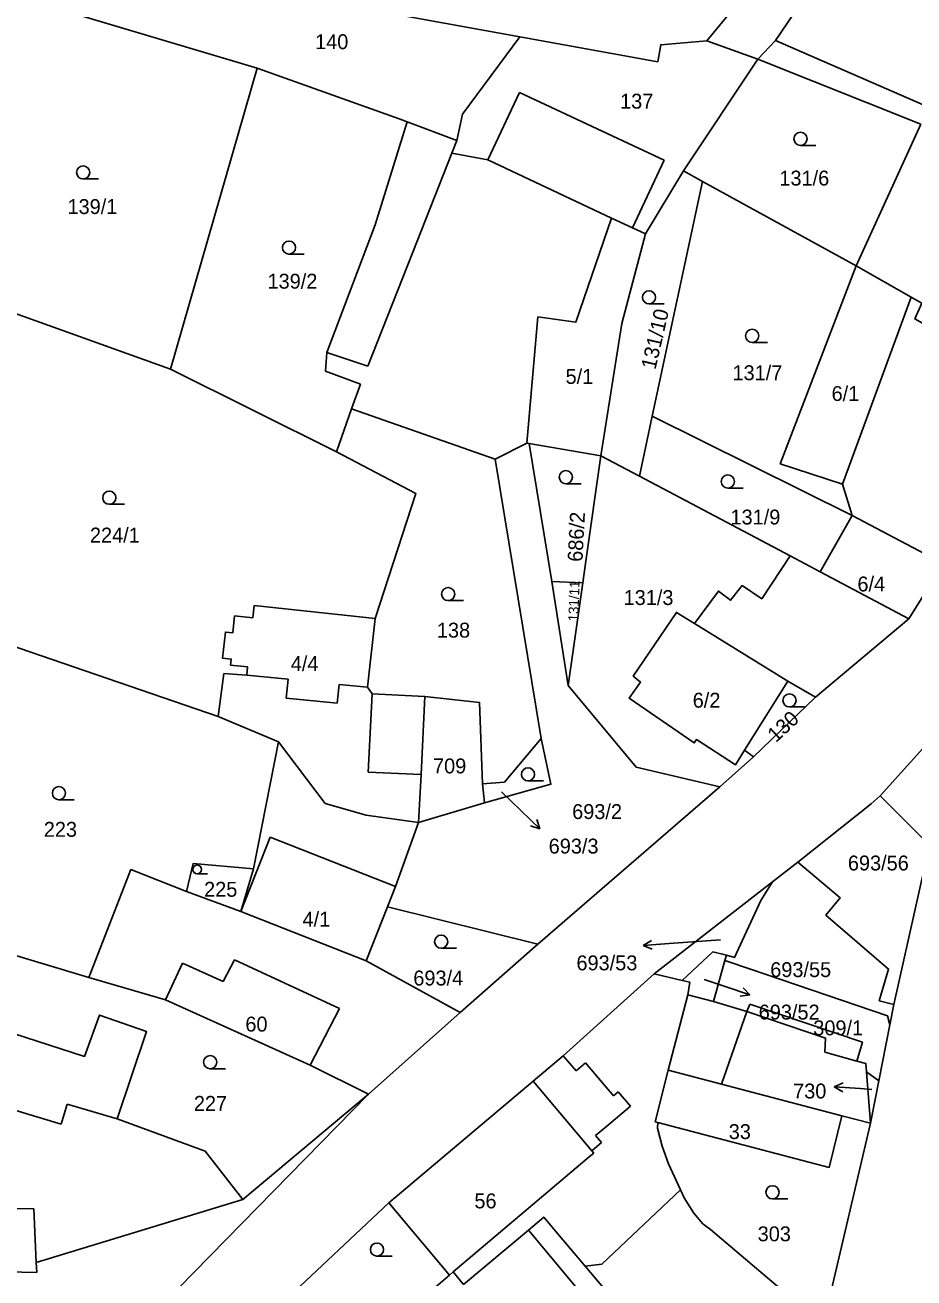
# Model space of a CAD drawing. Extents: x -7483133 to -743169, y -11317770 to -1127091.
# Drawn here: x -746539.5 to -746438.1, y -1132088.9 to -1131945.9 of the extents above; entities that cross this region are included whole.
import ezdxf

# ---------------------------------------------------------------- set-up
doc = ezdxf.new("R2010")
doc.units = 0
for name, color, linetype in [('Hranice parcel', 7, 'Continuous'), ('Parcelní čísla', 7, 'Continuous'), ('Pop  PČ popisy', 7, 'Continuous'), ('Vnitřní kresba', 7, 'Continuous'), ('Značky kultur', 7, 'Continuous')]:
    doc.layers.add(name, color=color, linetype=linetype)

msp = doc.modelspace()

# ---------------------------------------------------------------- linework, layer by layer
at = {"layer": 'Hranice parcel'}
for p, q in [((-746453.89, -1131947.67), (-746438.95, -1131925.52)), ((-746483.07, -1131947.25), (-746560.7, -1131933.13)), ((-746461.71, -1131947.7), (-746454.36, -1131938.7)), ((-746483.07, -1131947.25), (-746489.62, -1131956.07)), ((-746467.34, -1131950.11), (-746483.07, -1131947.25)), ((-746455.89, -1131949.78), (-746461.71, -1131947.7)), ((-746455.89, -1131949.78), (-746453.89, -1131947.67)), ((-746522.94, -1131985.19), (-746513.04, -1131950.81)), ((-746455.89, -1131949.78), (-746464.41, -1131962.54)), ((-746437.32, -1131957.2), (-746455.89, -1131949.78)), ((-746466.6, -1131961.34), (-746483.11, -1131953.58)), ((-746489.62, -1131956.07), (-746490.28, -1131959.09)), ((-746490.28, -1131959.09), (-746495.93, -1131956.95)), ((-746437.32, -1131957.2), (-746444.69, -1131973.38)), ((-746464.41, -1131962.54), (-746468.74, -1131969.75)), ((-746462.22, -1131963.75), (-746467.95, -1131990.55)), ((-746464.41, -1131962.54), (-746462.22, -1131963.75)), ((-746462.22, -1131963.75), (-746444.69, -1131973.38)), ((-746444.69, -1131973.38), (-746453.36, -1131995.97)), ((-746552.82, -1131974.44), (-746522.94, -1131985.19)), ((-746522.94, -1131985.19), (-746504, -1131994.6)), ((-746502.27, -1131989.69), (-746504, -1131994.6)), ((-746502.27, -1131989.69), (-746485.89, -1131995.45)), ((-746467.95, -1131990.55), (-746469.41, -1131997.4)), ((-746467.95, -1131990.55), (-746445.14, -1132001.9)), ((-746485.89, -1131995.45), (-746482.26, -1131993.62)), ((-746482.26, -1131993.62), (-746481.99, -1131993.67)), ((-746481.99, -1131993.67), (-746473.83, -1131995.06)), ((-746481.99, -1131993.67), (-746479.42, -1132009.41)), ((-746469.41, -1131997.4), (-746473.83, -1131995.06)), ((-746480.65, -1132027.32), (-746485.89, -1131995.45)), ((-746452.2, -1132006.5), (-746469.41, -1131997.4)), ((-746445.14, -1132001.9), (-746448.81, -1132008.32)), ((-746445.14, -1132001.9), (-746434.75, -1132007.36)), ((-746448.81, -1132008.32), (-746452.2, -1132006.5)), ((-746438.69, -1132013.68), (-746434.75, -1132007.36)), ((-746475.88, -1132009.57), (-746479.42, -1132009.41)), ((-746479.42, -1132009.41), (-746477.54, -1132021.27)), ((-746475.88, -1132009.57), (-746477.54, -1132021.27)), ((-746438.69, -1132013.68), (-746448.81, -1132008.32)), ((-746449.32, -1132022.63), (-746438.69, -1132013.68)), ((-746517.52, -1132024.84), (-746547.41, -1132014.55)), ((-746456.4, -1132029.43), (-746449.32, -1132022.63)), ((-746517.52, -1132024.84), (-746510.62, -1132027.7)), ((-746441.94, -1132033.89), (-746435.02, -1132026.19)), ((-746510.62, -1132027.7), (-746513.48, -1132042.23)), ((-746457.44, -1132028.67), (-746456.4, -1132029.43)), ((-746487.32, -1132032.51), (-746487.1, -1132034.68)), ((-746460.24, -1132032.84), (-746481.01, -1132050.82)), ((-746487.1, -1132034.68), (-746494.65, -1132036.93)), ((-746513.48, -1132042.23), (-746514.9, -1132047.08)), ((-746454.25, -1132043.7), (-746451.35, -1132041.44)), ((-746514.9, -1132047.08), (-746521.13, -1132044.79)), ((-746561.87, -1132045.71), (-746532.26, -1132054.61)), ((-746500.6, -1132052.72), (-746498.18, -1132046.57)), ((-746498.18, -1132046.57), (-746481.01, -1132050.82)), ((-746514.9, -1132047.08), (-746500.6, -1132052.72)), ((-746481.01, -1132050.82), (-746489.9, -1132058.63)), ((-746459.66, -1132052.67), (-746459.5, -1132052.08)), ((-746489.9, -1132058.63), (-746500.6, -1132052.72)), ((-746460.97, -1132057.37), (-746459.66, -1132052.67)), ((-746459.66, -1132052.67), (-746456.74, -1132053.65)), ((-746467.74, -1132054.2), (-746478.14, -1132063.56)), ((-746464.53, -1132054.98), (-746467.74, -1132054.2)), ((-746460.97, -1132057.37), (-746463.9, -1132056.59)), ((-746440.38, -1132057.72), (-746440.83, -1132060.01)), ((-746500.33, -1132067.94), (-746489.9, -1132058.63)), ((-746440.83, -1132060.01), (-746442.1, -1132066.42)), ((-746443.05, -1132071.26), (-746443.5, -1132065.38)), ((-746443.5, -1132065.38), (-746442.1, -1132066.42)), ((-746442.1, -1132066.42), (-746443.05, -1132071.26)), ((-746514.69, -1132079.97), (-746500.33, -1132067.94)), ((-746467.37, -1132071.81), (-746467.33, -1132071.18)), ((-746446.32, -1132070.4), (-746443.05, -1132071.26)), ((-746448.34, -1132093.81), (-746443.05, -1132071.26)), ((-746509.43, -1132091.08), (-746498.03, -1132080.35)), ((-746498.03, -1132080.35), (-746491.11, -1132088.59)), ((-746461.32, -1132083.39), (-746452.55, -1132090.79)), ((-746495.78, -1132092.58), (-746491.11, -1132088.59))]:
    msp.add_line(p, q, dxfattribs=at)
for points in [[(-746513.04, -1131950.81), (-746536.83, -1131943.73), (-746543.47, -1131941.76)], [(-746461.71, -1131947.7), (-746466.99, -1131948.14), (-746467.34, -1131950.11)], [(-746453.89, -1131947.67), (-746430.93, -1131957.68), (-746408.25, -1131960.77)], [(-746495.93, -1131956.95), (-746496.86, -1131956.6), (-746513.04, -1131950.81)], [(-746483.11, -1131953.58), (-746486.74, -1131961.29), (-746490.84, -1131960.52), (-746490.28, -1131959.09)], [(-746495.93, -1131956.95), (-746499.59, -1131968.72), (-746505.1, -1131983.28), (-746505.25, -1131985.42), (-746501.26, -1131986.91), (-746502.27, -1131989.69)], [(-746468.74, -1131969.75), (-746470.23, -1131969.05), (-746466.6, -1131961.34)], [(-746473.83, -1131995.06), (-746471.42, -1131979.96), (-746468.74, -1131969.75)], [(-746423.09, -1131987.89), (-746437.98, -1131979.44), (-746437.18, -1131977.66), (-746438.41, -1131976.96), (-746444.69, -1131973.38)], [(-746504, -1131994.6), (-746494.93, -1131999.39), (-746499.57, -1132013.64)], [(-746473.83, -1131995.06), (-746475.57, -1132007.36), (-746475.88, -1132009.57)], [(-746453.36, -1131995.97), (-746446.26, -1131998.3), (-746445.14, -1132001.9)], [(-746452.2, -1132006.5), (-746455.47, -1132011.39), (-746457.7, -1132009.89), (-746459.01, -1132011.55), (-746460.4, -1132010.51), (-746463.13, -1132014.2), (-746465.2, -1132012.95), (-746470.12, -1132020.21), (-746469.3, -1132020.9), (-746470.59, -1132022.75), (-746463.17, -1132027.85), (-746462.91, -1132027.46), (-746458.46, -1132030.36), (-746457.44, -1132028.67)], [(-746499.57, -1132013.64), (-746513.39, -1132012.14), (-746513.55, -1132013.58)], [(-746513.55, -1132013.58), (-746515.63, -1132013.35), (-746515.84, -1132015.29), (-746516.68, -1132015.19), (-746517, -1132018.17), (-746516.01, -1132018.28), (-746516.08, -1132018.96), (-746514.15, -1132019.17), (-746514.25, -1132020.11)], [(-746493.92, -1132022.53), (-746499.94, -1132022.24), (-746500.46, -1132021.48), (-746499.57, -1132013.64)], [(-746514.25, -1132020.11), (-746516.85, -1132019.93), (-746517.52, -1132024.84)], [(-746457.44, -1132028.67), (-746452.47, -1132020.78), (-746449.32, -1132022.63)], [(-746494.65, -1132036.93), (-746494.35, -1132031.46), (-746493.92, -1132022.53)], [(-746493.92, -1132022.53), (-746487.66, -1132023.23), (-746487.32, -1132032.51)], [(-746477.54, -1132021.27), (-746469.81, -1132030.6), (-746460.24, -1132032.84)], [(-746494.65, -1132036.93), (-746500.61, -1132036.09), (-746505.29, -1132034.76), (-746510.62, -1132027.7)], [(-746487.32, -1132032.51), (-746484.84, -1132032.33), (-746480.65, -1132027.32)], [(-746480.65, -1132027.32), (-746479.53, -1132032.56), (-746487.1, -1132034.68)], [(-746460.24, -1132032.84), (-746458.5, -1132031.29), (-746456.4, -1132029.43)], [(-746451.35, -1132041.44), (-746442.97, -1132034.81), (-746441.94, -1132033.89)], [(-746441.94, -1132033.89), (-746436.31, -1132039.52), (-746440.38, -1132057.72)], [(-746498.18, -1132046.57), (-746497.26, -1132044.25), (-746494.65, -1132036.93)], [(-746521.13, -1132044.79), (-746527.47, -1132042.31), (-746532.26, -1132054.61)], [(-746521.13, -1132044.79), (-746520.36, -1132041.62), (-746513.48, -1132042.23)], [(-746440.38, -1132057.72), (-746442.05, -1132057.27), (-746440.99, -1132053.65), (-746448.13, -1132047.51), (-746446.52, -1132045.51), (-746451.35, -1132041.44)], [(-746467.74, -1132054.2), (-746455.77, -1132044.89), (-746454.25, -1132043.7)], [(-746459.5, -1132052.08), (-746458.58, -1132052.35), (-746455.58, -1132045.82), (-746454.25, -1132043.7)], [(-746459.5, -1132052.08), (-746461.03, -1132051.69), (-746464.53, -1132054.98)], [(-746456.74, -1132053.65), (-746441.09, -1132058.99), (-746440.83, -1132060.01)], [(-746532.26, -1132054.61), (-746523.53, -1132057.16), (-746506.99, -1132064.63), (-746500.33, -1132067.94)], [(-746463.9, -1132056.59), (-746463.68, -1132055.15), (-746464.53, -1132054.98)], [(-746463.9, -1132056.59), (-746466.16, -1132065.2), (-746467.62, -1132071.1), (-746467.33, -1132071.18)], [(-746514.69, -1132079.97), (-746518.97, -1132074.45), (-746529.02, -1132070.74), (-746525.69, -1132060.77), (-746531.05, -1132058.91), (-746532.75, -1132063.63), (-746550.3, -1132057.95), (-746551.82, -1132062.16), (-746554.68, -1132061.31), (-746558.47, -1132072.6), (-746564.02, -1132080.55)], [(-746443.5, -1132065.38), (-746443.57, -1132064.45), (-746444.59, -1132064.16), (-746448.25, -1132063.14), (-746448.17, -1132061.53), (-746457.15, -1132058.5), (-746460.97, -1132057.37)], [(-746478.14, -1132063.56), (-746481.55, -1132066.44), (-746498.03, -1132080.35)], [(-746500.33, -1132067.94), (-746525.66, -1132093.79), (-746540.32, -1132096.18), (-746561.68, -1132093.18), (-746580.81, -1132095.03), (-746587.06, -1132096.88), (-746617.06, -1132126.14)], [(-746467.33, -1132071.18), (-746447.75, -1132076.29), (-746446.32, -1132070.4)], [(-746464.74, -1132078.87), (-746466.1, -1132075.88), (-746466.83, -1132073.88), (-746467.37, -1132071.81)], [(-746475.62, -1132087.56), (-746473.71, -1132087.35), (-746464.74, -1132078.87)], [(-746464.74, -1132078.87), (-746464.33, -1132079.76), (-746463.21, -1132081.52), (-746462.19, -1132082.72), (-746461.32, -1132083.39)], [(-746564.02, -1132080.55), (-746564.09, -1132087.72), (-746538.22, -1132088.29), (-746538.28, -1132087.14), (-746514.69, -1132079.97)], [(-746489.5, -1132089.65), (-746482.1, -1132083.45), (-746480.34, -1132081.97), (-746478.97, -1132083.6), (-746475.62, -1132087.56)], [(-746491.11, -1132088.59), (-746490.68, -1132088.23), (-746489.5, -1132089.65)], [(-746475.62, -1132087.56), (-746463.55, -1132101.86), (-746463.86, -1132105.28), (-746462.8, -1132106.55)]]:
    msp.add_lwpolyline(points, dxfattribs=at)
at = {"layer": 'Pop  PČ popisy'}
for p, q in [((-746485.16, -1132033.41), (-746482.94, -1132035.56)), ((-746482.94, -1132035.56), (-746480.78, -1132037.65)), ((-746480.78, -1132037.65), (-746481.15, -1132036.59)), ((-746480.78, -1132037.65), (-746481.85, -1132037.31)), ((-746469, -1132050.96), (-746468.04, -1132050.39)), ((-746466.01, -1132050.75), (-746469, -1132050.96)), ((-746469, -1132050.96), (-746467.97, -1132051.39)), ((-746460.15, -1132050.32), (-746466.01, -1132050.75)), ((-746462.03, -1132054.83), (-746459.65, -1132055.63)), ((-746459.65, -1132055.63), (-746456.81, -1132056.61)), ((-746456.81, -1132056.61), (-746457.92, -1132056.75)), ((-746456.81, -1132056.61), (-746457.6, -1132055.81)), ((-746447.18, -1132067.09), (-746446.15, -1132066.66)), ((-746444.19, -1132067.3), (-746447.18, -1132067.09)), ((-746447.18, -1132067.09), (-746446.22, -1132067.66)), ((-746442.88, -1132067.4), (-746444.19, -1132067.3))]:
    msp.add_line(p, q, dxfattribs=at)
at = {"layer": 'Vnitřní kresba'}
for p, q in [((-746490.84, -1131960.52), (-746494.8, -1131970.55)), ((-746486.74, -1131961.29), (-746472.6, -1131967.94)), ((-746476.68, -1131979.81), (-746472.6, -1131967.94)), ((-746472.6, -1131967.94), (-746470.23, -1131969.05)), ((-746494.8, -1131970.55), (-746500.43, -1131984.82)), ((-746446.26, -1131998.3), (-746438.41, -1131976.96)), ((-746482.26, -1131993.62), (-746481, -1131979.2)), ((-746481, -1131979.2), (-746476.68, -1131979.81)), ((-746505.1, -1131983.28), (-746500.43, -1131984.82)), ((-746452.47, -1132020.78), (-746463.13, -1132014.2)), ((-746514.25, -1132020.11), (-746509.52, -1132020.58)), ((-746509.52, -1132020.58), (-746509.73, -1132022.72)), ((-746503.91, -1132023.3), (-746503.69, -1132021.16)), ((-746503.69, -1132021.16), (-746500.46, -1132021.48)), ((-746500.37, -1132031.17), (-746499.94, -1132022.24)), ((-746509.73, -1132022.72), (-746503.91, -1132023.3)), ((-746494.35, -1132031.46), (-746500.37, -1132031.17)), ((-746511.56, -1132038.61), (-746514.9, -1132047.08)), ((-746497.26, -1132044.25), (-746511.56, -1132038.61)), ((-746515.64, -1132052.6), (-746516.95, -1132055.07)), ((-746503.66, -1132058.16), (-746515.64, -1132052.6)), ((-746521.59, -1132052.98), (-746523.53, -1132057.16)), ((-746516.95, -1132055.07), (-746521.59, -1132052.98)), ((-746506.99, -1132064.63), (-746503.66, -1132058.16)), ((-746456.82, -1132057.68), (-746457.15, -1132058.5)), ((-746443.98, -1132062.01), (-746456.82, -1132057.68)), ((-746460.07, -1132066.8), (-746457.15, -1132058.5)), ((-746444.59, -1132064.16), (-746443.98, -1132062.01)), ((-746478.14, -1132063.56), (-746476.64, -1132065.26)), ((-746476.64, -1132065.26), (-746475.57, -1132064.36)), ((-746475.57, -1132064.36), (-746472.39, -1132068.12)), ((-746466.16, -1132065.2), (-746460.07, -1132066.8)), ((-746481.55, -1132066.44), (-746474.84, -1132074.39)), ((-746460.07, -1132066.8), (-746446.32, -1132070.4)), ((-746472.39, -1132068.12), (-746471.83, -1132067.66)), ((-746471.83, -1132067.66), (-746470.44, -1132069.31)), ((-746534.75, -1132069.06), (-746535.43, -1132071.36)), ((-746529.02, -1132070.74), (-746534.75, -1132069.06)), ((-746470.44, -1132069.31), (-746473.14, -1132071.58)), ((-746535.43, -1132071.36), (-746540.61, -1132069.81)), ((-746473.14, -1132071.58), (-746474.43, -1132072.67)), ((-746473.75, -1132073.47), (-746474.84, -1132074.39)), ((-746474.43, -1132072.67), (-746473.75, -1132073.47)), ((-746475.14, -1132075.1), (-746479.87, -1132079.1)), ((-746474.61, -1132074.66), (-746475.14, -1132075.1)), ((-746474.84, -1132074.39), (-746474.61, -1132074.66)), ((-746490.68, -1132088.23), (-746479.87, -1132079.1)), ((-746564.02, -1132080.55), (-746538.53, -1132081.03)), ((-746538.53, -1132081.03), (-746538.28, -1132087.14)), ((-746463.86, -1132105.28), (-746482.1, -1132083.45))]:
    msp.add_line(p, q, dxfattribs=at)
at = {"layer": 'Značky kultur'}
for p, q in [((-746451.04, -1131959.63), (-746449.29, -1131959.63)), ((-746532.92, -1131963.47), (-746531.17, -1131963.47)), ((-746509.42, -1131972.05), (-746507.67, -1131972.05)), ((-746468.33, -1131977.73), (-746466.58, -1131977.73)), ((-746456.56, -1131982.12), (-746454.81, -1131982.12)), ((-746477.82, -1131998.25), (-746476.07, -1131998.25)), ((-746459.33, -1131998.75), (-746457.58, -1131998.75)), ((-746529.93, -1132000.6), (-746528.18, -1132000.6)), ((-746491.26, -1132011.6), (-746489.51, -1132011.6)), ((-746452.29, -1132023.74), (-746450.54, -1132023.74)), ((-746482.14, -1132032.18), (-746480.39, -1132032.18)), ((-746535.68, -1132034.33), (-746533.93, -1132034.33)), ((-746519.9, -1132042.78), (-746518.72, -1132042.78)), ((-746492.05, -1132051.28), (-746490.3, -1132051.28)), ((-746518.41, -1132065.04), (-746516.66, -1132065.04)), ((-746454.23, -1132079.89), (-746452.48, -1132079.89)), ((-746499.38, -1132086.43), (-746497.63, -1132086.43))]:
    msp.add_line(p, q, dxfattribs=at)
for centre, radius in [((-746451.04, -1131958.88), 0.75), ((-746532.92, -1131962.72), 0.75), ((-746509.42, -1131971.3), 0.75), ((-746468.33, -1131976.98), 0.75), ((-746456.56, -1131981.37), 0.75), ((-746477.82, -1131997.5), 0.75), ((-746459.33, -1131998), 0.75), ((-746529.93, -1131999.85), 0.75), ((-746491.26, -1132010.85), 0.75), ((-746452.29, -1132022.99), 0.75), ((-746482.14, -1132031.43), 0.75), ((-746535.68, -1132033.58), 0.75), ((-746519.9, -1132042.28), 0.502), ((-746492.05, -1132050.53), 0.75), ((-746518.41, -1132064.29), 0.75), ((-746454.23, -1132079.14), 0.75), ((-746499.38, -1132085.68), 0.75)]:
    msp.add_circle(centre, radius, dxfattribs=at)

# ---------------------------------------------------------------- texts
at = {"layer": 'Parcelní čísla'}
for s, p in [('140', (-746506.44, -1131948.65)), ('137', (-746471.63, -1131955.44)), ('131/6', (-746453.45, -1131964.22)), ('139/1', (-746534.7, -1131967.47)), ('139/2', (-746511.87, -1131975.99)), ('5/1', (-746477.85, -1131986.86)), ('131/7', (-746458.8, -1131986.44)), ('6/1', (-746447.49, -1131988.81)), ('131/9', (-746459.03, -1132002.91)), ('224/1', (-746532.14, -1132004.97)), ('6/4', (-746444.54, -1132010.55)), ('131/3', (-746471.23, -1132012.1)), ('138', (-746492.54, -1132015.82)), ('4/4', (-746509.22, -1132019.64)), ('6/2', (-746463.34, -1132023.82)), ('709', (-746492.98, -1132031.32)), ('693/2', (-746477.1, -1132036.53)), ('223', (-746537.41, -1132038.56)), ('693/3', (-746479.78, -1132040.47)), ('693/56', (-746445.63, -1132042.4)), ('225', (-746519.11, -1132045.4)), ('4/1', (-746507.87, -1132048.81)), ('693/53', (-746476.61, -1132053.8)), ('693/4', (-746495.23, -1132055.53)), ('693/55', (-746454.49, -1132054.57)), ('693/52', (-746455.81, -1132059.42)), ('60', (-746514.4, -1132060.79)), ('309/1', (-746449.58, -1132061.22)), ('730', (-746451.88, -1132068.43)), ('227', (-746520.28, -1132069.84)), ('33', (-746459.23, -1132073.06)), ('56', (-746488.26, -1132080.97)), ('303', (-746455.93, -1132084.73))]:
    msp.add_text(s, height=1.7, dxfattribs=at).set_placement(p)
for s, height, rotation, p in [('131/10', 1.7, 77, (-746467.6, -1131985.31)), ('686/2', 1.7, 87, (-746475.93, -1132007.2)), ('131/11', 1.14, 88, (-746476.41, -1132013.99)), ('130', 1.7, 43, (-746453.84, -1132027.87))]:
    msp.add_text(s, height=height, rotation=rotation, dxfattribs=at).set_placement(p)

doc.saveas('drawing.dxf')
